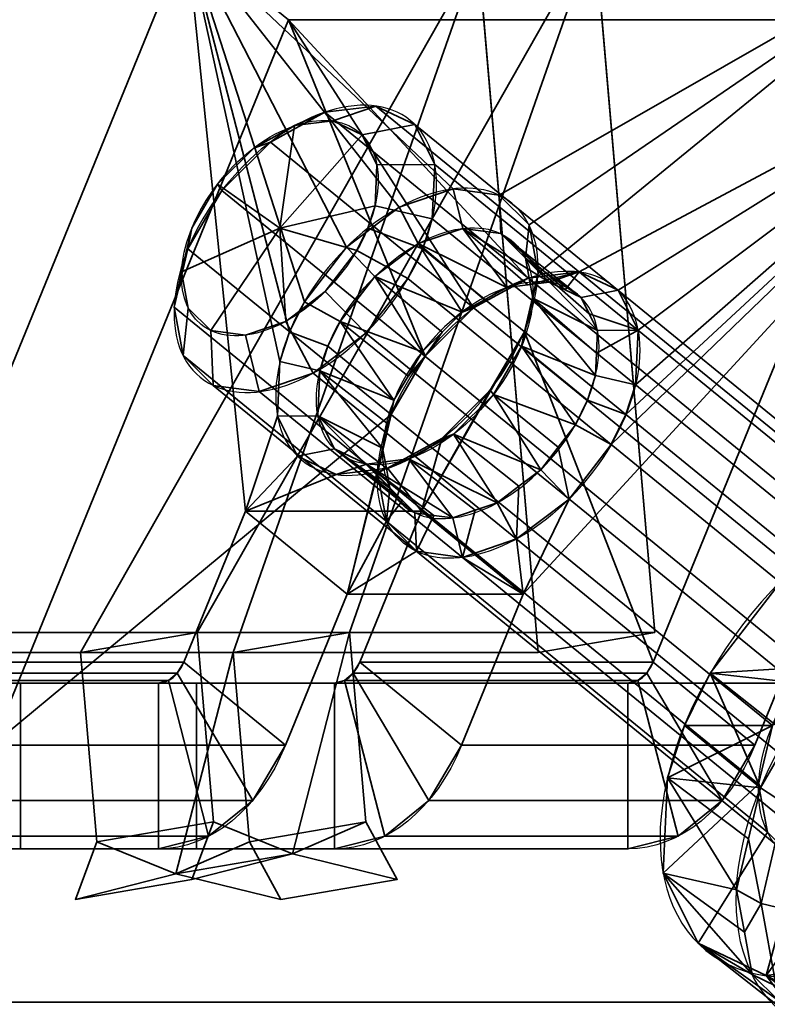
# Model space of a CAD drawing. Header units: millimetres. Extents: x -603 to 3703, y -120 to 193.
# Tile 934 of 938: x 3544.5 to 3553.51, y 174.42 to 186.3. Entities that reach past the tile are written whole.
import ezdxf

# ---------------------------------------------------------------- set-up
doc = ezdxf.new("R2010")
doc.units = ezdxf.units.MM
doc.layers.add('151', color=7, linetype='Continuous', true_color=0xffffff)

# ---------------------------------------------------------------- blocks, each defined once
blk = doc.blocks.new('UG_SURFACE_169')
at = {"layer": '151', "color": 252, "linetype": 'Continuous', "lineweight": 35}
for points in [[(3546.514, 187.3, 2026.11), (3542.941, 178.55, 2029.682), (3546.477, 178.55, 2033.217), (3547.221, 180.372, 2032.474)], [(3542.941, 178.55, 2029.682), (3546.514, 187.3, 2026.11), (3547.738, 186.3, 2024.885), (3544.166, 177.55, 2028.457)], [(3546.514, 187.3, 2026.11), (3547.635, 182.177, 2031.414), (3547.751, 182.537, 2031.236)], [(3546.514, 187.3, 2026.11), (3547.221, 180.372, 2032.474), (3547.606, 181.519, 2031.922), (3547.635, 182.177, 2031.414)], [(3547.751, 182.537, 2031.236), (3547.929, 182.897, 2031.12), (3546.514, 187.3, 2026.11)], [(3547.929, 182.897, 2031.12), (3548.437, 183.555, 2031.091), (3546.514, 187.3, 2026.11)], [(3555.706, 187.3, 2035.302), (3546.514, 187.3, 2026.11), (3549.721, 184.259, 2031.799), (3550.275, 184.184, 2032.415)], [(3546.514, 187.3, 2026.11), (3549.071, 184.037, 2031.331), (3549.721, 184.259, 2031.799)], [(3548.437, 183.555, 2031.091), (3549.071, 184.037, 2031.331), (3546.514, 187.3, 2026.11)], [(3556.931, 186.3, 2034.077), (3547.738, 186.3, 2024.885), (3546.514, 187.3, 2026.11), (3555.706, 187.3, 2035.302)], [(3550.275, 184.184, 2032.415), (3550.637, 183.824, 2033.071), (3555.706, 187.3, 2035.302)], [(3550.745, 183.241, 2033.655), (3550.58, 182.537, 2034.065), (3552.134, 178.55, 2038.874), (3555.706, 187.3, 2035.302)], [(3555.706, 187.3, 2035.302), (3550.637, 183.824, 2033.071), (3550.745, 183.241, 2033.655)], [(3553.359, 177.55, 2037.65), (3556.931, 186.3, 2034.077), (3555.706, 187.3, 2035.302), (3552.134, 178.55, 2038.874)], [(3549.386, 182.241, 2029.846), (3548.976, 181.537, 2030.011), (3544.166, 177.55, 2028.457), (3547.738, 186.3, 2024.885)], [(3547.738, 186.3, 2024.885), (3549.969, 182.824, 2029.954), (3549.386, 182.241, 2029.846)], [(3547.738, 186.3, 2024.885), (3550.626, 183.184, 2030.316), (3549.969, 182.824, 2029.954)], [(3551.241, 183.259, 2030.87), (3550.626, 183.184, 2030.316), (3547.738, 186.3, 2024.885), (3556.931, 186.3, 2034.077)], [(3556.931, 186.3, 2034.077), (3553.359, 177.55, 2037.65), (3549.823, 177.55, 2034.114), (3550.567, 179.372, 2033.37)], [(3556.931, 186.3, 2034.077), (3550.567, 179.372, 2033.37), (3551.119, 180.519, 2032.985), (3551.626, 181.177, 2032.956)], [(3556.931, 186.3, 2034.077), (3551.709, 183.037, 2031.52), (3551.241, 183.259, 2030.87)], [(3556.931, 186.3, 2034.077), (3551.626, 181.177, 2032.956), (3551.804, 181.537, 2032.84)], [(3556.931, 186.3, 2034.077), (3551.95, 182.555, 2032.154), (3551.709, 183.037, 2031.52)], [(3551.804, 181.537, 2032.84), (3551.92, 181.897, 2032.662), (3556.931, 186.3, 2034.077)], [(3551.92, 181.897, 2032.662), (3551.95, 182.555, 2032.154), (3556.931, 186.3, 2034.077)], [(3549.301, 183.599, 2031.348), (3549.838, 183.783, 2031.734), (3549.721, 184.259, 2031.799), (3549.071, 184.037, 2031.331)], [(3549.838, 183.783, 2031.734), (3550.295, 183.721, 2032.242), (3550.275, 184.184, 2032.415), (3549.721, 184.259, 2031.799)], [(3550.295, 183.721, 2032.242), (3550.594, 183.424, 2032.783), (3550.637, 183.824, 2033.071), (3550.275, 184.184, 2032.415)], [(3548.779, 183.202, 2031.149), (3549.301, 183.599, 2031.348), (3549.071, 184.037, 2031.331), (3548.437, 183.555, 2031.091)], [(3549.838, 183.783, 2031.734), (3549.301, 183.599, 2031.348), (3550.37, 183.071, 2030.725)], [(3550.295, 183.721, 2032.242), (3549.838, 183.783, 2031.734), (3550.878, 183.133, 2031.182)], [(3549.838, 183.783, 2031.734), (3550.624, 183.102, 2030.953), (3550.878, 183.133, 2031.182)], [(3550.37, 183.071, 2030.725), (3550.624, 183.102, 2030.953), (3549.838, 183.783, 2031.734)], [(3550.295, 183.721, 2032.242), (3551.071, 183.041, 2031.45), (3551.264, 182.949, 2031.718)], [(3551.264, 182.949, 2031.718), (3550.594, 183.424, 2032.783), (3550.295, 183.721, 2032.242)], [(3550.878, 183.133, 2031.182), (3551.071, 183.041, 2031.45), (3550.295, 183.721, 2032.242)], [(3550.594, 183.424, 2032.783), (3550.683, 182.943, 2033.265), (3550.745, 183.241, 2033.655), (3550.637, 183.824, 2033.071)], [(3549.829, 182.774, 2030.426), (3549.301, 183.599, 2031.348), (3548.779, 183.202, 2031.149)], [(3549.301, 183.599, 2031.348), (3550.099, 182.922, 2030.575), (3550.37, 183.071, 2030.725)], [(3549.829, 182.774, 2030.426), (3550.099, 182.922, 2030.575), (3549.301, 183.599, 2031.348)], [(3548.36, 182.659, 2031.174), (3548.779, 183.202, 2031.149), (3548.437, 183.555, 2031.091), (3547.929, 182.897, 2031.12)], [(3550.683, 182.943, 2033.265), (3550.594, 183.424, 2032.783), (3551.462, 182.552, 2032.241)], [(3550.594, 183.424, 2032.783), (3551.363, 182.751, 2031.98), (3551.462, 182.552, 2032.241)], [(3551.264, 182.949, 2031.718), (3551.363, 182.751, 2031.98), (3550.594, 183.424, 2032.783)], [(3550.624, 183.102, 2030.953), (3550.37, 183.071, 2030.725), (3550.626, 183.184, 2030.316), (3551.241, 183.259, 2030.87)], [(3550.683, 182.943, 2033.265), (3550.546, 182.362, 2033.603), (3550.58, 182.537, 2034.065), (3550.745, 183.241, 2033.655)], [(3551.241, 183.259, 2030.87), (3550.878, 183.133, 2031.182), (3550.624, 183.102, 2030.953)], [(3551.071, 183.041, 2031.45), (3550.878, 183.133, 2031.182), (3551.241, 183.259, 2030.87)], [(3551.241, 183.259, 2030.87), (3551.709, 183.037, 2031.52), (3551.264, 182.949, 2031.718), (3551.071, 183.041, 2031.45)], [(3548.779, 183.202, 2031.149), (3548.36, 182.659, 2031.174), (3549.347, 182.293, 2030.337)], [(3548.779, 183.202, 2031.149), (3549.588, 182.533, 2030.381), (3549.829, 182.774, 2030.426)], [(3549.347, 182.293, 2030.337), (3549.588, 182.533, 2030.381), (3548.779, 183.202, 2031.149)], [(3549.969, 182.824, 2029.954), (3550.626, 183.184, 2030.316), (3550.37, 183.071, 2030.725), (3550.099, 182.922, 2030.575)], [(3551.363, 182.751, 2031.98), (3551.264, 182.949, 2031.718), (3551.709, 183.037, 2031.52), (3551.95, 182.555, 2032.154)], [(3548.213, 182.362, 2031.269), (3548.36, 182.659, 2031.174), (3547.929, 182.897, 2031.12), (3547.751, 182.537, 2031.236)], [(3550.099, 182.922, 2030.575), (3549.829, 182.774, 2030.426), (3549.969, 182.824, 2029.954)], [(3551.438, 182.009, 2032.66), (3550.546, 182.362, 2033.603), (3550.683, 182.943, 2033.265)], [(3550.683, 182.943, 2033.265), (3551.45, 182.28, 2032.45), (3551.438, 182.009, 2032.66)], [(3551.462, 182.552, 2032.241), (3551.45, 182.28, 2032.45), (3550.683, 182.943, 2033.265)], [(3549.386, 182.241, 2029.846), (3549.969, 182.824, 2029.954), (3549.829, 182.774, 2030.426), (3549.588, 182.533, 2030.381)], [(3548.36, 182.659, 2031.174), (3548.213, 182.362, 2031.269), (3549.009, 181.712, 2030.473)], [(3548.36, 182.659, 2031.174), (3549.178, 182.002, 2030.405), (3549.347, 182.293, 2030.337)], [(3549.009, 181.712, 2030.473), (3549.178, 182.002, 2030.405), (3548.36, 182.659, 2031.174)], [(3551.95, 182.555, 2032.154), (3551.462, 182.552, 2032.241), (3551.363, 182.751, 2031.98)], [(3547.751, 182.537, 2031.236), (3547.635, 182.177, 2031.414), (3548.117, 182.065, 2031.416), (3548.213, 182.362, 2031.269)], [(3549.342, 180.372, 2034.595), (3548.598, 178.55, 2035.339), (3552.134, 178.55, 2038.874), (3550.58, 182.537, 2034.065)], [(3549.342, 180.372, 2034.595), (3550.58, 182.537, 2034.065), (3550.17, 181.832, 2034.23)], [(3549.588, 182.533, 2030.381), (3549.347, 182.293, 2030.337), (3549.386, 182.241, 2029.846)], [(3550.546, 182.362, 2033.603), (3550.208, 181.781, 2033.739), (3550.17, 181.832, 2034.23), (3550.58, 182.537, 2034.065)], [(3551.95, 182.555, 2032.154), (3551.92, 181.897, 2032.662), (3551.438, 182.009, 2032.66), (3551.45, 182.28, 2032.45)], [(3551.45, 182.28, 2032.45), (3551.462, 182.552, 2032.241), (3551.95, 182.555, 2032.154)], [(3549.009, 181.712, 2030.473), (3548.213, 182.362, 2031.269), (3548.117, 182.065, 2031.416)], [(3549.386, 182.241, 2029.846), (3549.347, 182.293, 2030.337), (3549.178, 182.002, 2030.405)], [(3551.196, 181.415, 2032.902), (3550.208, 181.781, 2033.739), (3550.546, 182.362, 2033.603)], [(3550.546, 182.362, 2033.603), (3551.342, 181.712, 2032.807), (3551.196, 181.415, 2032.902)], [(3551.438, 182.009, 2032.66), (3551.342, 181.712, 2032.807), (3550.546, 182.362, 2033.603)], [(3548.093, 181.522, 2031.835), (3548.117, 182.065, 2031.416), (3547.635, 182.177, 2031.414), (3547.606, 181.519, 2031.922)], [(3549.178, 182.002, 2030.405), (3549.009, 181.712, 2030.473), (3548.976, 181.537, 2030.011), (3549.386, 182.241, 2029.846)], [(3548.872, 181.131, 2030.812), (3548.117, 182.065, 2031.416), (3548.093, 181.522, 2031.835)], [(3548.117, 182.065, 2031.416), (3548.941, 181.421, 2030.643), (3549.009, 181.712, 2030.473)], [(3548.872, 181.131, 2030.812), (3548.941, 181.421, 2030.643), (3548.117, 182.065, 2031.416)], [(3551.342, 181.712, 2032.807), (3551.438, 182.009, 2032.66), (3551.92, 181.897, 2032.662), (3551.804, 181.537, 2032.84)], [(3549.342, 180.372, 2034.595), (3550.17, 181.832, 2034.23), (3549.586, 181.25, 2034.122)], [(3550.208, 181.781, 2033.739), (3549.727, 181.3, 2033.65), (3549.586, 181.25, 2034.122), (3550.17, 181.832, 2034.23)], [(3548.81, 180.832, 2030.421), (3548.976, 181.537, 2030.011), (3549.009, 181.712, 2030.473), (3548.941, 181.421, 2030.643)], [(3549.727, 181.3, 2033.65), (3550.208, 181.781, 2033.739), (3550.777, 180.872, 2032.927)], [(3550.208, 181.781, 2033.739), (3550.986, 181.143, 2032.915), (3550.777, 180.872, 2032.927)], [(3551.196, 181.415, 2032.902), (3550.986, 181.143, 2032.915), (3550.208, 181.781, 2033.739)], [(3551.804, 181.537, 2032.84), (3551.626, 181.177, 2032.956), (3551.196, 181.415, 2032.902), (3551.342, 181.712, 2032.807)], [(3548.445, 179.372, 2031.249), (3547.702, 177.55, 2031.993), (3544.166, 177.55, 2028.457), (3548.976, 181.537, 2030.011)], [(3547.221, 180.372, 2032.474), (3547.846, 181.037, 2032.556), (3547.606, 181.519, 2031.922)], [(3548.291, 181.124, 2032.358), (3548.093, 181.522, 2031.835), (3547.606, 181.519, 2031.922), (3547.846, 181.037, 2032.556)], [(3548.961, 180.65, 2031.293), (3548.093, 181.522, 2031.835), (3548.291, 181.124, 2032.358)], [(3548.093, 181.522, 2031.835), (3548.917, 180.89, 2031.052), (3548.872, 181.131, 2030.812)], [(3548.961, 180.65, 2031.293), (3548.917, 180.89, 2031.052), (3548.093, 181.522, 2031.835)], [(3548.445, 179.372, 2031.249), (3548.976, 181.537, 2030.011), (3548.81, 180.832, 2030.421)], [(3548.941, 181.421, 2030.643), (3548.872, 181.131, 2030.812), (3548.81, 180.832, 2030.421)], [(3550.986, 181.143, 2032.915), (3551.196, 181.415, 2032.902), (3551.626, 181.177, 2032.956), (3551.119, 180.519, 2032.985)], [(3549.727, 181.3, 2033.65), (3549.185, 181.003, 2033.351), (3548.93, 180.89, 2033.76), (3549.586, 181.25, 2034.122)], [(3549.586, 181.25, 2034.122), (3548.93, 180.89, 2033.76), (3549.342, 180.372, 2034.595)], [(3549.185, 181.003, 2033.351), (3549.727, 181.3, 2033.65), (3550.254, 180.474, 2032.729)], [(3549.727, 181.3, 2033.65), (3550.515, 180.673, 2032.828), (3550.254, 180.474, 2032.729)], [(3550.777, 180.872, 2032.927), (3550.515, 180.673, 2032.828), (3549.727, 181.3, 2033.65)], [(3548.677, 180.941, 2032.894), (3548.291, 181.124, 2032.358), (3547.846, 181.037, 2032.556), (3548.314, 180.814, 2033.206)], [(3549.26, 180.353, 2031.834), (3548.291, 181.124, 2032.358), (3548.677, 180.941, 2032.894)], [(3548.291, 181.124, 2032.358), (3549.111, 180.501, 2031.564), (3548.961, 180.65, 2031.293)], [(3549.26, 180.353, 2031.834), (3549.111, 180.501, 2031.564), (3548.291, 181.124, 2032.358)], [(3548.81, 180.832, 2030.421), (3548.872, 181.131, 2030.812), (3548.917, 180.89, 2031.052)], [(3551.119, 180.519, 2032.985), (3550.777, 180.872, 2032.927), (3550.986, 181.143, 2032.915)], [(3548.314, 180.814, 2033.206), (3547.846, 181.037, 2032.556), (3547.221, 180.372, 2032.474)], [(3549.185, 181.003, 2033.351), (3548.677, 180.941, 2032.894), (3548.314, 180.814, 2033.206), (3548.93, 180.89, 2033.76)], [(3549.717, 180.291, 2032.342), (3548.677, 180.941, 2032.894), (3549.185, 181.003, 2033.351)], [(3549.185, 181.003, 2033.351), (3549.986, 180.383, 2032.535), (3549.717, 180.291, 2032.342)], [(3550.254, 180.474, 2032.729), (3549.986, 180.383, 2032.535), (3549.185, 181.003, 2033.351)], [(3547.221, 180.372, 2032.474), (3549.342, 180.372, 2034.595), (3548.93, 180.89, 2033.76), (3548.314, 180.814, 2033.206)], [(3548.677, 180.941, 2032.894), (3549.489, 180.322, 2032.088), (3549.26, 180.353, 2031.834)], [(3549.717, 180.291, 2032.342), (3549.489, 180.322, 2032.088), (3548.677, 180.941, 2032.894)], [(3548.917, 180.89, 2031.052), (3548.961, 180.65, 2031.293), (3548.918, 180.25, 2031.005), (3548.81, 180.832, 2030.421)], [(3550.515, 180.673, 2032.828), (3550.777, 180.872, 2032.927), (3551.119, 180.519, 2032.985), (3550.485, 180.037, 2032.745)], [(3548.81, 180.832, 2030.421), (3548.918, 180.25, 2031.005), (3548.445, 179.372, 2031.249)], [(3548.918, 180.25, 2031.005), (3548.961, 180.65, 2031.293), (3549.111, 180.501, 2031.564)], [(3550.485, 180.037, 2032.745), (3550.254, 180.474, 2032.729), (3550.515, 180.673, 2032.828)], [(3549.111, 180.501, 2031.564), (3549.26, 180.353, 2031.834), (3549.28, 179.89, 2031.661), (3548.918, 180.25, 2031.005)], [(3550.485, 180.037, 2032.745), (3551.119, 180.519, 2032.985), (3550.567, 179.372, 2033.37)], [(3549.834, 179.814, 2032.277), (3549.717, 180.291, 2032.342), (3549.986, 180.383, 2032.535)], [(3549.986, 180.383, 2032.535), (3550.254, 180.474, 2032.729), (3550.485, 180.037, 2032.745), (3549.834, 179.814, 2032.277)], [(3547.702, 177.55, 2031.993), (3548.445, 179.372, 2031.249), (3547.221, 180.372, 2032.474), (3546.477, 178.55, 2033.217)], [(3549.342, 180.372, 2034.595), (3547.221, 180.372, 2032.474), (3548.445, 179.372, 2031.249), (3550.567, 179.372, 2033.37)], [(3548.598, 178.55, 2035.339), (3549.342, 180.372, 2034.595), (3550.567, 179.372, 2033.37), (3549.823, 177.55, 2034.114)], [(3549.28, 179.89, 2031.661), (3549.26, 180.353, 2031.834), (3549.489, 180.322, 2032.088)], [(3549.489, 180.322, 2032.088), (3549.717, 180.291, 2032.342), (3549.834, 179.814, 2032.277), (3549.28, 179.89, 2031.661)], [(3548.918, 180.25, 2031.005), (3549.28, 179.89, 2031.661), (3548.445, 179.372, 2031.249)], [(3549.834, 179.814, 2032.277), (3550.485, 180.037, 2032.745), (3550.567, 179.372, 2033.37)], [(3550.567, 179.372, 2033.37), (3548.445, 179.372, 2031.249), (3549.28, 179.89, 2031.661), (3549.834, 179.814, 2032.277)], [(3546.477, 178.55, 2033.217), (3542.941, 178.55, 2029.682), (3542.862, 178.417, 2029.761), (3546.398, 178.417, 2033.296)], [(3546.477, 178.55, 2033.217), (3546.398, 178.417, 2033.296), (3547.307, 176.885, 2032.387), (3547.702, 177.55, 2031.993)], [(3552.134, 178.55, 2038.874), (3548.598, 178.55, 2035.339), (3548.519, 178.417, 2035.418), (3552.055, 178.417, 2038.953)], [(3549.823, 177.55, 2034.114), (3549.428, 176.885, 2034.509), (3548.519, 178.417, 2035.418), (3548.598, 178.55, 2035.339)], [(3552.134, 178.55, 2038.874), (3552.055, 178.417, 2038.953), (3552.964, 176.885, 2038.044), (3553.359, 177.55, 2037.65)], [(3546.398, 178.417, 2033.296), (3542.862, 178.417, 2029.761), (3542.756, 178.33, 2029.867), (3546.292, 178.33, 2033.403)], [(3546.775, 176.451, 2032.919), (3547.307, 176.885, 2032.387), (3546.398, 178.417, 2033.296), (3546.292, 178.33, 2033.403)], [(3552.055, 178.417, 2038.953), (3548.519, 178.417, 2035.418), (3548.413, 178.33, 2035.524), (3551.949, 178.33, 2039.06)], [(3548.413, 178.33, 2035.524), (3548.519, 178.417, 2035.418), (3549.428, 176.885, 2034.509), (3548.897, 176.451, 2035.04)], [(3552.432, 176.451, 2038.576), (3552.964, 176.885, 2038.044), (3552.055, 178.417, 2038.953), (3551.949, 178.33, 2039.06)], [(3546.628, 178.3, 2037.309), (3544.507, 178.3, 2035.188), (3522.636, 178.3, 2049.987), (3531.828, 178.3, 2059.18)], [(3544.507, 178.3, 2035.188), (3546.171, 178.3, 2033.524), (3542.635, 178.3, 2029.988), (3522.636, 178.3, 2049.987)], [(3531.828, 178.3, 2059.18), (3551.828, 178.3, 2039.181), (3548.292, 178.3, 2035.645), (3546.628, 178.3, 2037.309)], [(3551.828, 178.3, 2039.181), (3531.828, 178.3, 2059.18), (3531.828, 176.3, 2059.18), (3551.828, 176.3, 2039.181)], [(3546.292, 178.33, 2033.403), (3542.756, 178.33, 2029.867), (3542.635, 178.3, 2029.988), (3546.171, 178.3, 2033.524)], [(3546.171, 178.3, 2033.524), (3544.507, 178.3, 2035.188), (3544.507, 176.3, 2035.188), (3546.171, 176.3, 2033.524)], [(3546.628, 176.3, 2037.309), (3544.507, 176.3, 2035.188), (3544.507, 178.3, 2035.188), (3546.628, 178.3, 2037.309)], [(3546.171, 176.3, 2033.524), (3546.775, 176.451, 2032.919), (3546.292, 178.33, 2033.403), (3546.171, 178.3, 2033.524)], [(3548.292, 176.3, 2035.645), (3546.628, 176.3, 2037.309), (3546.628, 178.3, 2037.309), (3548.292, 178.3, 2035.645)], [(3551.949, 178.33, 2039.06), (3548.413, 178.33, 2035.524), (3548.292, 178.3, 2035.645), (3551.828, 178.3, 2039.181)], [(3548.292, 178.3, 2035.645), (3548.413, 178.33, 2035.524), (3548.897, 176.451, 2035.04), (3548.292, 176.3, 2035.645)], [(3551.828, 176.3, 2039.181), (3552.432, 176.451, 2038.576), (3551.949, 178.33, 2039.06), (3551.828, 178.3, 2039.181)], [(3547.307, 176.885, 2032.387), (3543.772, 176.885, 2028.852), (3544.166, 177.55, 2028.457), (3547.702, 177.55, 2031.993)], [(3552.964, 176.885, 2038.044), (3549.428, 176.885, 2034.509), (3549.823, 177.55, 2034.114), (3553.359, 177.55, 2037.65)], [(3546.775, 176.451, 2032.919), (3543.24, 176.451, 2029.383), (3543.772, 176.885, 2028.852), (3547.307, 176.885, 2032.387)], [(3552.432, 176.451, 2038.576), (3548.897, 176.451, 2035.04), (3549.428, 176.885, 2034.509), (3552.964, 176.885, 2038.044)], [(3546.171, 176.3, 2033.524), (3542.635, 176.3, 2029.988), (3543.24, 176.451, 2029.383), (3546.775, 176.451, 2032.919)], [(3551.828, 176.3, 2039.181), (3548.292, 176.3, 2035.645), (3548.897, 176.451, 2035.04), (3552.432, 176.451, 2038.576)], [(3531.828, 176.3, 2059.18), (3522.636, 176.3, 2049.987), (3544.507, 176.3, 2035.188), (3546.628, 176.3, 2037.309)], [(3522.636, 176.3, 2049.987), (3542.635, 176.3, 2029.988), (3546.171, 176.3, 2033.524), (3544.507, 176.3, 2035.188)], [(3546.628, 176.3, 2037.309), (3548.292, 176.3, 2035.645), (3551.828, 176.3, 2039.181), (3531.828, 176.3, 2059.18)]]:
    blk.add_3dface(points, dxfattribs=at)
blk = doc.blocks.new('UG_SURFACE_170')
at = {"layer": '151', "color": 252, "linetype": 'Continuous', "lineweight": 35}
for points in [[(3546.636, 178.91, 2033.341), (3542.959, 178.91, 2029.664), (3542.234, 187.348, 2030.39), (3551.426, 187.348, 2039.582)], [(3548.475, 178.91, 2035.179), (3546.636, 178.91, 2033.341), (3551.426, 187.348, 2039.582)], [(3551.426, 187.348, 2039.582), (3552.152, 178.91, 2038.857), (3548.475, 178.91, 2035.179)], [(3551.426, 187.348, 2039.582), (3550.022, 187.106, 2040.986), (3550.748, 178.668, 2040.26), (3552.152, 178.91, 2038.857)], [(3550.022, 187.106, 2040.986), (3540.83, 187.106, 2031.794), (3541.555, 178.668, 2031.068), (3545.232, 178.668, 2034.745)], [(3550.022, 187.106, 2040.986), (3545.232, 178.668, 2034.745), (3547.071, 178.668, 2036.583)], [(3547.071, 178.668, 2036.583), (3550.748, 178.668, 2040.26), (3550.022, 187.106, 2040.986)], [(3545.232, 178.668, 2034.745), (3541.555, 178.668, 2031.068), (3542.959, 178.91, 2029.664), (3546.636, 178.91, 2033.341)], [(3546.833, 176.627, 2033.145), (3545.429, 176.385, 2034.549), (3545.232, 178.668, 2034.745), (3546.636, 178.91, 2033.341)], [(3547.785, 176.238, 2034.03), (3546.833, 176.627, 2033.145), (3546.636, 178.91, 2033.341), (3548.475, 178.91, 2035.179)], [(3547.071, 178.668, 2036.583), (3548.475, 178.91, 2035.179), (3552.152, 178.91, 2038.857), (3550.748, 178.668, 2040.26)], [(3548.475, 178.91, 2035.179), (3547.071, 178.668, 2036.583), (3547.267, 176.385, 2036.387), (3548.671, 176.627, 2034.983)], [(3548.475, 178.91, 2035.179), (3548.671, 176.627, 2034.983), (3547.785, 176.238, 2034.03)], [(3547.071, 178.668, 2036.583), (3545.232, 178.668, 2034.745), (3545.429, 176.385, 2034.549), (3546.381, 175.997, 2035.434)], [(3546.381, 175.997, 2035.434), (3547.267, 176.385, 2036.387), (3547.071, 178.668, 2036.583)], [(3546.574, 175.932, 2032.767), (3545.17, 175.69, 2034.171), (3545.429, 176.385, 2034.549), (3546.833, 176.627, 2033.145)], [(3547.785, 176.238, 2034.03), (3546.574, 175.932, 2032.767), (3546.833, 176.627, 2033.145)], [(3548.671, 176.627, 2034.983), (3547.267, 176.385, 2036.387), (3547.645, 175.69, 2036.645), (3549.049, 175.932, 2035.242)], [(3548.671, 176.627, 2034.983), (3549.049, 175.932, 2035.242), (3547.785, 176.238, 2034.03)], [(3545.429, 176.385, 2034.549), (3545.17, 175.69, 2034.171), (3546.381, 175.997, 2035.434)], [(3546.381, 175.997, 2035.434), (3547.645, 175.69, 2036.645), (3547.267, 176.385, 2036.387)], [(3547.785, 176.238, 2034.03), (3546.381, 175.997, 2035.434), (3545.17, 175.69, 2034.171), (3546.574, 175.932, 2032.767)], [(3549.049, 175.932, 2035.242), (3547.645, 175.69, 2036.645), (3546.381, 175.997, 2035.434), (3547.785, 176.238, 2034.03)]]:
    blk.add_3dface(points, dxfattribs=at)
blk = doc.blocks.new('UG_SURFACE_171')
at = {"layer": '151', "color": 252, "linetype": 'Continuous', "lineweight": 35}
for points in [[(3548.792, 185.259, 2033.32), (3548.176, 185.184, 2032.766), (3547.811, 185.022, 2033.349), (3548.273, 185.079, 2033.765)], [(3555.218, 179.434, 2025.723), (3548.176, 185.184, 2032.766), (3548.792, 185.259, 2033.32), (3555.834, 179.509, 2026.278)], [(3549.26, 185.037, 2033.97), (3548.792, 185.259, 2033.32), (3548.273, 185.079, 2033.765), (3548.624, 184.912, 2034.252)], [(3555.834, 179.509, 2026.278), (3548.792, 185.259, 2033.32), (3549.26, 185.037, 2033.97), (3556.302, 179.287, 2026.928)], [(3548.176, 185.184, 2032.766), (3547.52, 184.824, 2032.403), (3547.319, 184.752, 2033.077), (3547.811, 185.022, 2033.349)], [(3554.562, 179.074, 2025.361), (3547.52, 184.824, 2032.403), (3548.176, 185.184, 2032.766), (3555.218, 179.434, 2025.723)], [(3547.811, 185.022, 2033.349), (3547.319, 184.752, 2033.077), (3546.881, 184.315, 2032.997), (3547.634, 183.787, 2034.181)], [(3548.624, 184.912, 2034.252), (3548.273, 185.079, 2033.765), (3547.811, 185.022, 2033.349), (3547.634, 183.787, 2034.181)], [(3549.5, 184.555, 2034.604), (3549.26, 185.037, 2033.97), (3548.624, 184.912, 2034.252), (3548.804, 184.55, 2034.728)], [(3556.302, 179.287, 2026.928), (3549.26, 185.037, 2033.97), (3549.5, 184.555, 2034.604), (3556.543, 178.805, 2027.561)], [(3547.634, 183.787, 2034.181), (3548.782, 184.057, 2035.109), (3548.804, 184.55, 2034.728), (3548.624, 184.912, 2034.252)], [(3547.52, 184.824, 2032.403), (3546.936, 184.241, 2032.296), (3546.881, 184.315, 2032.997), (3547.319, 184.752, 2033.077)], [(3553.978, 178.491, 2025.253), (3546.936, 184.241, 2032.296), (3547.52, 184.824, 2032.403), (3554.562, 179.074, 2025.361)], [(3549.471, 183.897, 2035.111), (3549.5, 184.555, 2034.604), (3548.804, 184.55, 2034.728), (3548.782, 184.057, 2035.109)], [(3556.543, 178.805, 2027.561), (3549.5, 184.555, 2034.604), (3549.471, 183.897, 2035.111), (3556.513, 178.147, 2028.069)], [(3546.881, 184.315, 2032.997), (3546.574, 183.787, 2033.121), (3546.45, 183.258, 2033.428), (3547.634, 183.787, 2034.181)], [(3546.936, 184.241, 2032.296), (3546.526, 183.537, 2032.461), (3546.574, 183.787, 2033.121), (3546.881, 184.315, 2032.997)], [(3553.569, 177.787, 2025.419), (3546.526, 183.537, 2032.461), (3546.936, 184.241, 2032.296), (3553.978, 178.491, 2025.253)], [(3548.562, 183.517, 2035.329), (3548.695, 183.787, 2035.242), (3548.782, 184.057, 2035.109), (3547.634, 183.787, 2034.181)], [(3549.355, 183.537, 2035.29), (3549.471, 183.897, 2035.111), (3548.782, 184.057, 2035.109), (3548.695, 183.787, 2035.242)], [(3556.397, 177.787, 2028.247), (3556.513, 178.147, 2028.069), (3549.471, 183.897, 2035.111), (3549.355, 183.537, 2035.29)], [(3546.526, 183.537, 2032.461), (3546.361, 182.832, 2032.871), (3546.45, 183.258, 2033.428), (3546.574, 183.787, 2033.121)], [(3546.45, 183.258, 2033.428), (3546.53, 182.821, 2033.866), (3546.802, 182.551, 2034.358), (3547.634, 183.787, 2034.181)], [(3546.802, 182.551, 2034.358), (3547.218, 182.495, 2034.82), (3547.705, 182.662, 2035.171), (3547.634, 183.787, 2034.181)], [(3547.705, 182.662, 2035.171), (3548.181, 183.023, 2035.351), (3548.562, 183.517, 2035.329), (3547.634, 183.787, 2034.181)], [(3548.695, 183.787, 2035.242), (3548.562, 183.517, 2035.329), (3549.177, 183.177, 2035.406), (3549.355, 183.537, 2035.29)], [(3553.403, 177.082, 2025.829), (3546.361, 182.832, 2032.871), (3546.526, 183.537, 2032.461), (3553.569, 177.787, 2025.419)], [(3548.669, 182.519, 2035.435), (3549.177, 183.177, 2035.406), (3548.562, 183.517, 2035.329), (3548.181, 183.023, 2035.351)], [(3549.355, 183.537, 2035.29), (3549.177, 183.177, 2035.406), (3556.219, 177.427, 2028.363), (3556.397, 177.787, 2028.247)], [(3546.361, 182.832, 2032.871), (3546.469, 182.25, 2033.454), (3546.53, 182.821, 2033.866), (3546.45, 183.258, 2033.428)], [(3556.219, 177.427, 2028.363), (3549.177, 183.177, 2035.406), (3548.669, 182.519, 2035.435), (3555.711, 176.769, 2028.393)], [(3548.035, 182.037, 2035.195), (3548.669, 182.519, 2035.435), (3548.181, 183.023, 2035.351), (3547.705, 182.662, 2035.171)], [(3553.511, 176.5, 2026.412), (3546.469, 182.25, 2033.454), (3546.361, 182.832, 2032.871), (3553.403, 177.082, 2025.829)], [(3546.469, 182.25, 2033.454), (3546.831, 181.89, 2034.111), (3546.802, 182.551, 2034.358), (3546.53, 182.821, 2033.866)], [(3547.385, 181.814, 2034.726), (3548.035, 182.037, 2035.195), (3547.705, 182.662, 2035.171), (3547.218, 182.495, 2034.82)], [(3546.831, 181.89, 2034.111), (3547.385, 181.814, 2034.726), (3547.218, 182.495, 2034.82), (3546.802, 182.551, 2034.358)], [(3555.711, 176.769, 2028.393), (3548.669, 182.519, 2035.435), (3548.035, 182.037, 2035.195), (3555.078, 176.287, 2028.152)], [(3553.873, 176.14, 2027.068), (3546.831, 181.89, 2034.111), (3546.469, 182.25, 2033.454), (3553.511, 176.5, 2026.412)], [(3555.078, 176.287, 2028.152), (3548.035, 182.037, 2035.195), (3547.385, 181.814, 2034.726), (3554.427, 176.064, 2027.684)], [(3554.427, 176.064, 2027.684), (3547.385, 181.814, 2034.726), (3546.831, 181.89, 2034.111), (3553.873, 176.14, 2027.068)], [(3553.708, 179.568, 2024.103), (3552.819, 178.417, 2024.155), (3553.978, 178.491, 2025.253), (3554.562, 179.074, 2025.361)], [(3552.819, 178.417, 2024.155), (3553.708, 179.568, 2024.103), (3554.144, 178.27, 2023.15)], [(3552.819, 178.417, 2024.155), (3552.508, 177.787, 2024.358), (3553.569, 177.787, 2025.419), (3553.978, 178.491, 2025.253)], [(3553.427, 177.037, 2023.439), (3552.508, 177.787, 2024.358), (3552.819, 178.417, 2024.155)], [(3552.819, 178.417, 2024.155), (3553.785, 177.653, 2023.295), (3553.427, 177.037, 2023.439)], [(3554.144, 178.27, 2023.15), (3553.785, 177.653, 2023.295), (3552.819, 178.417, 2024.155)], [(3554.416, 178.052, 2022.976), (3553.715, 176.846, 2023.259), (3553.427, 177.037, 2023.439), (3553.785, 177.653, 2023.295)], [(3552.305, 177.157, 2024.669), (3552.253, 176.005, 2025.558), (3553.403, 177.082, 2025.829), (3553.569, 177.787, 2025.419)], [(3553.569, 177.787, 2025.419), (3552.508, 177.787, 2024.358), (3552.305, 177.157, 2024.669)], [(3552.305, 177.157, 2024.669), (3552.508, 177.787, 2024.358), (3553.427, 177.037, 2023.439)], [(3553.137, 175.804, 2024.157), (3552.253, 176.005, 2025.558), (3552.305, 177.157, 2024.669)], [(3552.253, 176.005, 2025.558), (3552.674, 175.162, 2026.667), (3553.511, 176.5, 2026.412), (3553.403, 177.082, 2025.829)], [(3552.305, 177.157, 2024.669), (3553.282, 176.42, 2023.798), (3553.137, 175.804, 2024.157)], [(3553.427, 177.037, 2023.439), (3553.282, 176.42, 2023.798), (3552.305, 177.157, 2024.669)], [(3553.282, 176.42, 2023.798), (3553.427, 177.037, 2023.439), (3553.715, 176.846, 2023.259), (3553.432, 175.639, 2023.961)], [(3554.067, 176.683, 2023.214), (3553.802, 175.554, 2023.871), (3553.432, 175.639, 2023.961), (3553.715, 176.846, 2023.259)], [(3553.873, 176.14, 2027.068), (3553.511, 176.5, 2026.412), (3552.674, 175.162, 2026.667), (3553.493, 174.772, 2027.805)], [(3553.432, 175.639, 2023.961), (3553.137, 175.804, 2024.157), (3553.282, 176.42, 2023.798)], [(3555.078, 176.287, 2028.152), (3554.427, 176.064, 2027.684), (3553.493, 174.772, 2027.805), (3554.571, 174.904, 2028.774)], [(3553.493, 174.772, 2027.805), (3554.427, 176.064, 2027.684), (3553.873, 176.14, 2027.068)], [(3552.674, 175.162, 2026.667), (3552.253, 176.005, 2025.558), (3553.326, 174.784, 2025.178)], [(3552.253, 176.005, 2025.558), (3553.231, 175.294, 2024.667), (3553.326, 174.784, 2025.178)], [(3553.137, 175.804, 2024.157), (3553.231, 175.294, 2024.667), (3552.253, 176.005, 2025.558)], [(3553.231, 175.294, 2024.667), (3553.137, 175.804, 2024.157), (3553.432, 175.639, 2023.961)], [(3553.432, 175.639, 2023.961), (3553.616, 174.642, 2024.96), (3553.326, 174.784, 2025.178), (3553.231, 175.294, 2024.667)], [(3553.802, 175.554, 2023.871), (3553.974, 174.619, 2024.806), (3553.616, 174.642, 2024.96), (3553.432, 175.639, 2023.961)], [(3553.493, 174.772, 2027.805), (3552.674, 175.162, 2026.667), (3553.96, 174.154, 2026.326)], [(3552.674, 175.162, 2026.667), (3553.643, 174.469, 2025.752), (3553.96, 174.154, 2026.326)], [(3553.326, 174.784, 2025.178), (3553.643, 174.469, 2025.752), (3552.674, 175.162, 2026.667)], [(3554.571, 174.904, 2028.774), (3553.493, 174.772, 2027.805), (3554.929, 174.022, 2027.404)], [(3553.643, 174.469, 2025.752), (3553.326, 174.784, 2025.178), (3553.616, 174.642, 2024.96), (3554.236, 174.025, 2026.083)], [(3553.493, 174.772, 2027.805), (3554.445, 174.088, 2026.865), (3554.929, 174.022, 2027.404)], [(3553.96, 174.154, 2026.326), (3554.445, 174.088, 2026.865), (3553.493, 174.772, 2027.805)]]:
    blk.add_3dface(points, dxfattribs=at)
blk = doc.blocks.new('UG_SURFACE_227')
at = {"layer": '151', "color": 7, "linetype": 'Continuous', "lineweight": 35}
for points in [[(2429.2, 190.3, 2079.3), (2429.2, 174.45, 2079.3), (3570.8, 174.45, 2079.3), (3570.8, 190.3, 2079.3)], [(3570.65, 190.3, 2079.15), (3570.65, 174.45, 2079.15), (2429.35, 174.45, 2079.15), (2429.35, 190.3, 2079.15)], [(3570.65, 174.45, 2079.15), (3570.8, 174.45, 2079.3), (2429.2, 174.45, 2079.3), (2429.35, 174.45, 2079.15)]]:
    blk.add_3dface(points, dxfattribs=at)
blk = doc.blocks.new('UG_SURFACE_229')
at = {"layer": '151', "color": 14, "linetype": 'Continuous', "lineweight": 35}
for points in [[(3565.65, 174.45, 2074.15), (2434.35, 174.45, 2074.15), (2434.35, 193.3, 2074.15), (3565.65, 193.3, 2074.15)], [(2429.35, 190.3, 2079.15), (2429.35, 174.45, 2079.15), (3570.65, 174.45, 2079.15), (3570.65, 190.3, 2079.15)], [(3565.65, 174.45, 2074.15), (3570.65, 174.45, 2079.15), (2429.35, 174.45, 2079.15), (2434.35, 174.45, 2074.15)]]:
    blk.add_3dface(points, dxfattribs=at)
blk = doc.blocks.new('UG_SURFACE_230')
at = {"layer": '151', "color": 41, "linetype": 'Continuous', "lineweight": 35}
for points in [[(2434.35, 193.3, 2074.15), (2434.35, 178.3, 2074.15), (3565.65, 178.3, 2074.15), (3565.65, 193.3, 2074.15)], [(3515.65, 193.3, 2024.15), (3565.65, 193.3, 2074.15), (3565.65, 178.3, 2074.15), (3515.65, 178.3, 2024.15)], [(3515.65, 178.3, 2024.15), (3565.65, 178.3, 2074.15), (2434.35, 178.3, 2074.15), (2484.35, 178.3, 2024.15)]]:
    blk.add_3dface(points, dxfattribs=at)
blk = doc.blocks.new('UG_SURFACE_233')
at = {"layer": '151', "color": 41, "linetype": 'Continuous', "lineweight": 35}
for points in [[(3565.65, 178.3, -4), (3515.65, 178.3, -4), (3515.65, 193.3, -4), (3565.65, 193.3, -4)], [(3515.65, 178.3, 2024.15), (3565.65, 178.3, 2074.15), (3565.65, 193.3, 2074.15), (3515.65, 193.3, 2024.15)], [(3515.65, 178.3, 2024.15), (3515.65, 178.3, -4), (3565.65, 178.3, -4), (3565.65, 178.3, 2074.15)]]:
    blk.add_3dface(points, dxfattribs=at)

msp = doc.modelspace()

# ---------------------------------------------------------------- linework, layer by layer
at = {"layer": '151', "color": 252, "linetype": 'Continuous', "lineweight": -3, "true_color": 0x939598}
for p, q in [((3542.941, 178.55, 2029.682), (3546.514, 187.3, 2026.11)), ((3551.426, 187.348, 2039.582), (3552.152, 178.91, 2038.856)), ((3552.134, 178.55, 2038.874), (3555.706, 187.3, 2035.302)), ((3550.748, 178.668, 2040.26), (3550.022, 187.106, 2040.986)), ((3547.738, 186.3, 2024.885), (3544.166, 177.55, 2028.457)), ((3556.931, 186.3, 2034.077), (3553.359, 177.55, 2037.65)), ((3546.477, 178.55, 2033.217), (3547.221, 180.372, 2032.474)), ((3548.445, 179.372, 2031.249), (3547.221, 180.372, 2032.474)), ((3547.221, 180.372, 2032.474), (3549.342, 180.372, 2034.595)), ((3548.598, 178.55, 2035.339), (3549.342, 180.372, 2034.595)), ((3550.567, 179.372, 2033.37), (3549.342, 180.372, 2034.595)), ((3548.445, 179.372, 2031.249), (3547.702, 177.55, 2031.993)), ((3548.445, 179.372, 2031.249), (3550.567, 179.372, 2033.37)), ((3550.567, 179.372, 2033.37), (3549.823, 177.55, 2034.114)), ((3542.959, 178.91, 2029.664), (3546.636, 178.91, 2033.341)), ((3545.232, 178.668, 2034.745), (3546.636, 178.91, 2033.341)), ((3546.833, 176.627, 2033.145), (3546.636, 178.91, 2033.341)), ((3547.071, 178.668, 2036.583), (3548.475, 178.91, 2035.179)), ((3548.475, 178.91, 2035.179), (3552.152, 178.91, 2038.856)), ((3548.475, 178.91, 2035.179), (3548.671, 176.627, 2034.983)), ((3552.152, 178.91, 2038.856), (3550.748, 178.668, 2040.26)), ((3541.555, 178.668, 2031.068), (3545.232, 178.668, 2034.745)), ((3545.429, 176.385, 2034.549), (3545.232, 178.668, 2034.745)), ((3547.071, 178.668, 2036.583), (3550.748, 178.668, 2040.26)), ((3547.071, 178.668, 2036.583), (3547.267, 176.385, 2036.387)), ((3542.941, 178.55, 2029.682), (3546.477, 178.55, 2033.217)), ((3548.598, 178.55, 2035.339), (3552.134, 178.55, 2038.874)), ((2434.35, 178.3, 2074.15), (3565.65, 178.3, 2074.15)), ((3515.65, 178.3, 2024.15), (3565.65, 178.3, 2074.15)), ((3565.65, 178.3, 2074.15), (3515.65, 178.3, 2024.15)), ((3565.65, 178.3, -4), (3515.65, 178.3, -4)), ((3531.828, 178.3, 2059.18), (3551.828, 178.3, 2039.18)), ((3542.635, 178.3, 2029.988), (3546.171, 178.3, 2033.524)), ((3544.507, 178.3, 2035.188), (3544.507, 176.3, 2035.188)), ((3544.507, 178.3, 2035.188), (3546.628, 178.3, 2037.309)), ((3544.507, 178.3, 2035.188), (3546.171, 178.3, 2033.524)), ((3546.628, 178.3, 2037.309), (3548.292, 178.3, 2035.645)), ((3546.628, 178.3, 2037.309), (3546.628, 176.3, 2037.309)), ((3548.292, 178.3, 2035.645), (3551.828, 178.3, 2039.18)), ((3544.166, 177.55, 2028.457), (3547.702, 177.55, 2031.993)), ((3549.823, 177.55, 2034.114), (3553.359, 177.55, 2037.65)), ((3545.429, 176.385, 2034.549), (3546.833, 176.627, 2033.145)), ((3546.574, 175.932, 2032.767), (3546.833, 176.627, 2033.145)), ((3547.267, 176.385, 2036.387), (3548.671, 176.627, 2034.983)), ((3548.671, 176.627, 2034.983), (3549.049, 175.932, 2035.242)), ((3545.17, 175.69, 2034.171), (3545.429, 176.385, 2034.549)), ((3547.267, 176.385, 2036.387), (3547.645, 175.69, 2036.645)), ((3551.828, 176.3, 2039.18), (3531.828, 176.3, 2059.18)), ((3542.635, 176.3, 2029.988), (3546.171, 176.3, 2033.524)), ((3546.171, 176.3, 2033.524), (3544.507, 176.3, 2035.188)), ((3544.507, 176.3, 2035.188), (3546.628, 176.3, 2037.309)), ((3546.381, 175.997, 2035.434), (3547.785, 176.238, 2034.03)), ((3547.785, 176.238, 2034.03), (3546.574, 175.932, 2032.767)), ((3548.292, 176.3, 2035.645), (3546.628, 176.3, 2037.309)), ((3549.049, 175.932, 2035.242), (3547.785, 176.238, 2034.03)), ((3548.292, 176.3, 2035.645), (3551.828, 176.3, 2039.18)), ((3546.381, 175.997, 2035.434), (3545.17, 175.69, 2034.171)), ((3547.645, 175.69, 2036.645), (3546.381, 175.997, 2035.434)), ((3545.17, 175.69, 2034.171), (3546.574, 175.932, 2032.767)), ((3547.645, 175.69, 2036.645), (3549.049, 175.932, 2035.242)), ((2429.2, 174.45, 2079.3), (3570.8, 174.45, 2079.3)), ((2429.35, 174.45, 2079.15), (3570.65, 174.45, 2079.15)), ((2429.35, 174.45, 2079.15), (3570.65, 174.45, 2079.15)), ((2434.35, 174.45, 2074.15), (3565.65, 174.45, 2074.15))]:
    msp.add_line(p, q, dxfattribs=at)
at = {"layer": '151', "color": 252, "linetype": 'Continuous', "lineweight": -3, "true_color": 0x939598, "extrusion": (0.612372, -0.5, -0.612372)}
for centre, radius in [((2386.082, 3219.772, 835.403), 2), ((2386.082, 3219.772, 837.403), 2), ((2386.082, 3219.772, 839.053), 1.65), ((2386.082, 3219.772, 846.903), 3.5)]:
    msp.add_circle(centre, radius, dxfattribs=at)
at = {"layer": '151', "color": 252, "linetype": 'Continuous', "lineweight": -3, "true_color": 0x939598, "extrusion": (-0.612372, 0.5, 0.612372)}
for centre, radius in [((-2386.082, 3219.772, -834.903), 1.5), ((-2386.082, 3219.772, -837.753), 1.65), ((-2386.082, 3219.772, -839.403), 2), ((-2386.082, 3219.772, -848.403), 3.5), ((-2386.082, 3219.772, -846.903), 2)]:
    msp.add_circle(centre, radius, dxfattribs=at)
at = {"layer": '151', "color": 252, "linetype": 'Continuous', "lineweight": -3, "true_color": 0x939598, "extrusion": (0.707107, 6.12323e-17, 0.707107)}
for centre in [(178.8, -1069.603, 3945.44), (178.8, -1069.603, 3948.44), (178.8, -1069.603, 3953.44)]:
    msp.add_arc(centre, 0.5, 180, 240, dxfattribs=at)
at = {"layer": '151', "color": 252, "linetype": 'Continuous', "lineweight": -3, "true_color": 0x939598, "extrusion": (-0.707107, -6.12323e-17, -0.707107)}
for centre in [(-178.8, -1069.603, -3945.44), (-178.8, -1069.603, -3948.44), (-178.8, -1069.603, -3953.44)]:
    msp.add_arc(centre, 2.5, 300, 0, dxfattribs=at)

# ---------------------------------------------------------------- block references
at = {"layer": '151', "color": 252, "linetype": 'Continuous', "lineweight": -3, "true_color": 0x939598}
for name in ['UG_SURFACE_227', 'UG_SURFACE_229', 'UG_SURFACE_230', 'UG_SURFACE_233', 'UG_SURFACE_169', 'UG_SURFACE_170', 'UG_SURFACE_171']:
    msp.add_blockref(name, (0, 0), dxfattribs=at)

doc.saveas('drawing.dxf')
